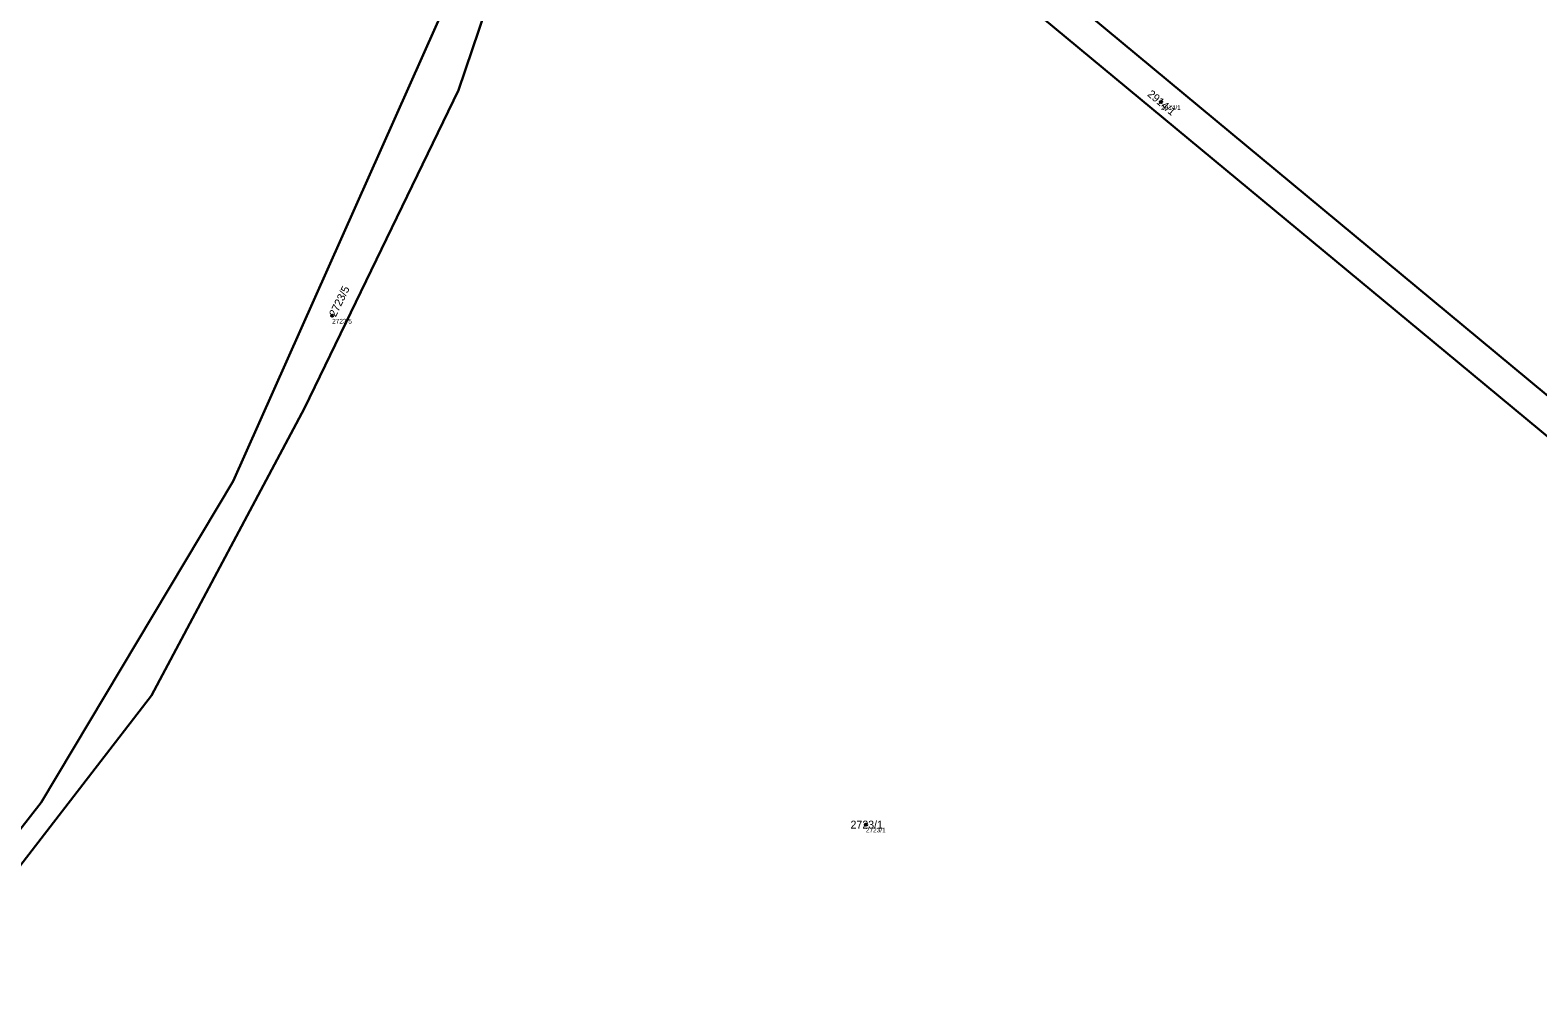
# Model space of a CAD drawing. Extents: x -761891 to -756141, y -1178507 to -1171885.
# Drawn here: x -757676.3 to -757352.8, y -1175870.7 to -1175662.1 of the extents above; entities that cross this region are included whole.
import ezdxf

# ---------------------------------------------------------------- set-up
doc = ezdxf.new("R2010")
doc.units = 0
for name, color, linetype in [('Definiční body', 7, 'Continuous'), ('Hranice parcel', 7, 'Continuous'), ('Parcelní čísla', 7, 'Continuous'), ('Polygon parcely', 7, 'Continuous')]:
    doc.layers.add(name, color=color, linetype=linetype)

msp = doc.modelspace()

# ---------------------------------------------------------------- linework, layer by layer
at = {"layer": 'Definiční body'}
for centre in [(-757433.65, -1175677.59), (-757611.53, -1175723.45), (-757496.98, -1175832.66)]:
    msp.add_circle(centre, 0.25, dxfattribs=at)
at = {"layer": 'Hranice parcel'}
for points in [[(-757762.46, -1175929.68), (-757733.96, -1175899.53), (-757699.21, -1175860.19), (-757673.98, -1175827.89), (-757632.77, -1175758.93), (-757574.66, -1175628.53), (-757561.22, -1175590), (-757550.02, -1175551.95)], [(-757544.94, -1175557.53), (-757546.38, -1175562.59), (-757584.4, -1175675.03), (-757617.49, -1175743.27), (-757650.33, -1175804.95), (-757701.61, -1175871.35), (-757757.52, -1175932.97), (-757762.46, -1175929.68)], [(-757544.94, -1175557.53), (-757522.38, -1175582.34), (-757514.17, -1175599.25), (-757504.32, -1175621.17), (-757464.49, -1175655), (-757370.02, -1175733.35), (-757275.78, -1175811.51), (-757211.66, -1175864.32)], [(-757492.55, -1175621.55), (-757459.05, -1175650.6), (-757365.34, -1175728.43), (-757271.93, -1175806.01), (-757207.02, -1175860.05)]]:
    msp.add_lwpolyline(points, dxfattribs=at)
at = {"layer": 'Polygon parcely'}
for points in [[(-757699.21, -1175860.19), (-757673.98, -1175827.89), (-757632.77, -1175758.93), (-757574.66, -1175628.53), (-757561.22, -1175590), (-757550.02, -1175551.95), (-757550.57, -1175541.05), (-757562.41, -1175531.58), (-757585.28, -1175503.64), (-757585.33, -1175505.27), (-757585.61, -1175513.93), (-757632.1, -1175582.95), (-757672.86, -1175645.16), (-757715.06, -1175720.86)], [(-757235.61, -1175886.37), (-757211.66, -1175864.32), (-757275.78, -1175811.51), (-757370.02, -1175733.35), (-757464.49, -1175655), (-757504.32, -1175621.17), (-757514.17, -1175599.25), (-757522.38, -1175582.34), (-757544.94, -1175557.53), (-757546.38, -1175562.59), (-757584.4, -1175675.03), (-757617.49, -1175743.27), (-757650.33, -1175804.95), (-757701.61, -1175871.35)], [(-757459.05, -1175650.6), (-757365.34, -1175728.43), (-757271.93, -1175806.01)]]:
    msp.add_lwpolyline(points, dxfattribs=at)
for points in [[(-757544.94, -1175557.53), (-757522.38, -1175582.34), (-757514.17, -1175599.25), (-757504.32, -1175621.17), (-757464.49, -1175655), (-757370.02, -1175733.35), (-757275.78, -1175811.51), (-757211.66, -1175864.32), (-757207.02, -1175860.05), (-757271.93, -1175806.01), (-757365.34, -1175728.43), (-757459.05, -1175650.6), (-757492.55, -1175621.55), (-757497.02, -1175617.89), (-757507.29, -1175595.05), (-757516.88, -1175576.11), (-757535.28, -1175557.15), (-757541.16, -1175540.17), (-757542.94, -1175550.51)], [(-757762.46, -1175929.68), (-757757.52, -1175932.97), (-757701.61, -1175871.35), (-757650.33, -1175804.95), (-757617.49, -1175743.27), (-757584.4, -1175675.03), (-757546.38, -1175562.59), (-757544.94, -1175557.53), (-757550.02, -1175551.95), (-757561.22, -1175590), (-757574.66, -1175628.53), (-757632.77, -1175758.93), (-757673.98, -1175827.89), (-757699.21, -1175860.19), (-757733.96, -1175899.53)]]:
    msp.add_lwpolyline(points, close=True, dxfattribs=at)

# ---------------------------------------------------------------- texts
at = {"layer": 'Definiční body'}
for s, p in [('2914/1', (-757433.65, -1175679.25)), ('2723/5', (-757611.53, -1175725.11)), ('2723/1', (-757496.98, -1175834.32))]:
    msp.add_text(s, height=1, dxfattribs=at).set_placement(p)
at = {"layer": 'Parcelní čísla'}
for s, rotation, p in [('2914/1', 320, (-757436.73, -1175676.12)), ('2723/5', 64, (-757610.77, -1175723.82))]:
    msp.add_text(s, height=1.7, rotation=rotation, dxfattribs=at).set_placement(p)
msp.add_text('2723/1', height=1.7, dxfattribs=at).set_placement((-757500.29, -1175833.51))

doc.saveas('drawing.dxf')
